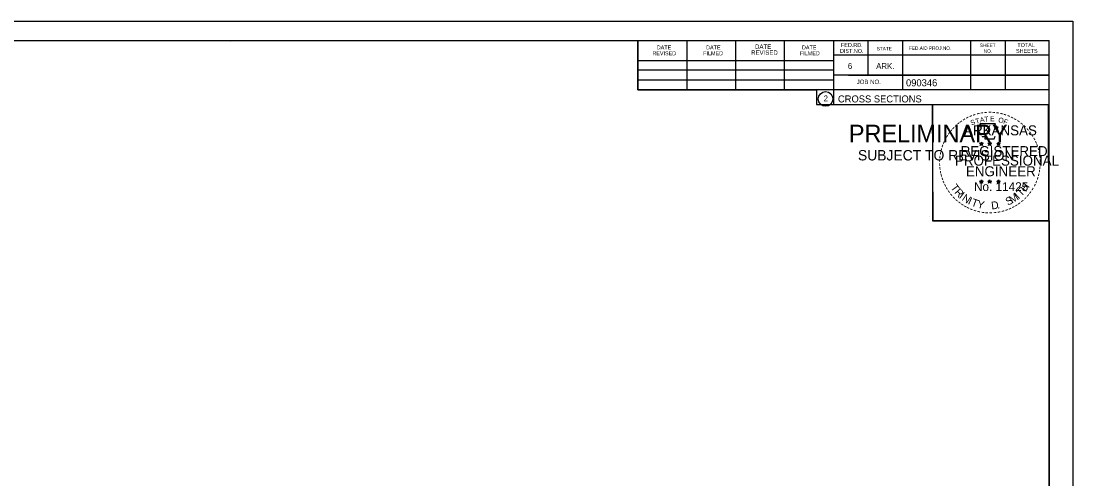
# Model space of a CAD drawing. Extents: x 1368971 to 1374497, y 378717 to 381839.
# Drawn here: x 1370513.1 to 1370723.4, y 380908.9 to 381000.4 of the extents above; entities that cross this region are included whole.
import ezdxf

# ---------------------------------------------------------------- set-up
doc = ezdxf.new("R2010")
doc.units = 0
for name, color, linetype in [('R_Border', 7, 'Continuous'), ('R_Border PE', 7, 'Continuous'), ('R_Border Prem', 7, 'Continuous'), ('R_No Plot', 7, 'Continuous')]:
    doc.layers.add(name, color=color, linetype=linetype)

msp = doc.modelspace()

# ---------------------------------------------------------------- linework, layer by layer
at = {"layer": 'R_Border'}
for p, q in [((1370402.47, 380996.55), (1370718.65, 380996.55)), ((1370554.99, 380996.29), (1370554.99, 380996.29)), ((1370554.99, 380996.29), (1370554.99, 380996.29)), ((1370636.39, 380986.67), (1370636.39, 380996.55)), ((1370646.25, 380986.67), (1370646.25, 380996.35)), ((1370656.01, 380986.67), (1370656.01, 380996.35)), ((1370665.69, 380986.67), (1370665.69, 380996.35)), ((1370675.55, 380996.55), (1370675.55, 380983.75)), ((1370682.39, 380996.55), (1370682.39, 380989.61)), ((1370689.33, 380996.55), (1370689.33, 380986.67)), ((1370702.91, 380996.55), (1370702.91, 380986.67)), ((1370709.85, 380996.55), (1370709.85, 380986.67)), ((1370718.65, 380791.09), (1370718.65, 380996.55)), ((1370718.65, 380993.61), (1370675.55, 380993.61)), ((1370718.65, 380993.63), (1370718.65, 380993.63)), ((1370636.39, 380992.53), (1370675.55, 380992.53)), ((1370636.39, 380990.67), (1370675.55, 380990.67)), ((1370718.65, 380989.61), (1370675.55, 380989.61)), ((1370678.51, 380989.61), (1370718.65, 380989.61)), ((1370636.39, 380986.67), (1370636.39, 380988.73)), ((1370636.39, 380988.73), (1370675.55, 380988.73)), ((1370718.65, 380986.67), (1370636.39, 380986.67)), ((1370675.55, 380983.75), (1370718.65, 380983.75))]:
    msp.add_line(p, q, dxfattribs=at)
msp.add_circle((1370673.93, 380984.89), 1.47, dxfattribs=at)
at = {"layer": 'R_Border PE'}
for p, q in [((1370704.73, 380976.01), (1370705.08, 380975.9)), ((1370704.73, 380976.01), (1370704.98, 380975.96)), ((1370704.73, 380976.01), (1370704.97, 380975.89)), ((1370704.86, 380975.6), (1370705.08, 380975.9)), ((1370704.86, 380975.6), (1370704.99, 380975.85)), ((1370704.86, 380975.6), (1370705.08, 380975.82)), ((1370705.08, 380976.26), (1370705.04, 380976.01)), ((1370705.08, 380975.9), (1370705.08, 380976.26)), ((1370705.08, 380976.26), (1370705.13, 380976.01)), ((1370705.43, 380976.01), (1370705.08, 380975.9)), ((1370705.29, 380975.6), (1370705.08, 380975.9)), ((1370705.29, 380975.6), (1370705.08, 380975.82)), ((1370705.43, 380976.01), (1370705.14, 380975.96)), ((1370705.29, 380975.6), (1370705.16, 380975.89)), ((1370705.43, 380976.01), (1370705.22, 380975.91)), ((1370706.4, 380976.01), (1370706.75, 380975.9)), ((1370706.4, 380976.01), (1370706.65, 380975.96)), ((1370706.4, 380976.01), (1370706.64, 380975.89)), ((1370706.53, 380975.6), (1370706.75, 380975.9)), ((1370706.53, 380975.6), (1370706.66, 380975.85)), ((1370706.53, 380975.6), (1370706.75, 380975.82)), ((1370706.75, 380976.26), (1370706.71, 380976.01)), ((1370706.75, 380975.9), (1370706.75, 380976.26)), ((1370706.75, 380976.26), (1370706.8, 380976.01)), ((1370707.1, 380976.01), (1370706.75, 380975.9)), ((1370706.96, 380975.6), (1370706.75, 380975.9)), ((1370706.96, 380975.6), (1370706.75, 380975.82)), ((1370707.1, 380976.01), (1370706.81, 380975.96)), ((1370706.96, 380975.6), (1370706.83, 380975.89)), ((1370707.1, 380976.01), (1370706.89, 380975.91)), ((1370708.16, 380976), (1370708.51, 380975.89)), ((1370708.16, 380976), (1370708.42, 380975.95)), ((1370708.16, 380976), (1370708.4, 380975.88)), ((1370708.3, 380975.59), (1370708.51, 380975.89)), ((1370708.3, 380975.59), (1370708.42, 380975.83)), ((1370708.3, 380975.59), (1370708.51, 380975.81)), ((1370708.51, 380976.25), (1370708.47, 380976)), ((1370708.51, 380975.89), (1370708.51, 380976.25)), ((1370708.51, 380976.25), (1370708.56, 380976)), ((1370708.86, 380976), (1370708.51, 380975.89)), ((1370708.73, 380975.59), (1370708.51, 380975.89)), ((1370708.73, 380975.59), (1370708.51, 380975.8)), ((1370708.86, 380976), (1370708.57, 380975.95)), ((1370708.73, 380975.59), (1370708.59, 380975.88)), ((1370708.86, 380976), (1370708.66, 380975.9)), ((1370704.73, 380968.44), (1370705.08, 380968.33)), ((1370704.73, 380968.44), (1370704.98, 380968.39)), ((1370704.73, 380968.44), (1370704.96, 380968.31)), ((1370704.86, 380968.03), (1370705.08, 380968.33)), ((1370704.86, 380968.03), (1370704.99, 380968.27)), ((1370704.86, 380968.03), (1370705.07, 380968.25)), ((1370705.08, 380968.69), (1370705.03, 380968.44)), ((1370705.29, 380968.03), (1370705.07, 380968.24)), ((1370705.08, 380968.33), (1370705.08, 380968.69)), ((1370705.08, 380968.69), (1370705.12, 380968.44)), ((1370705.42, 380968.44), (1370705.08, 380968.33)), ((1370705.29, 380968.03), (1370705.08, 380968.33)), ((1370705.42, 380968.44), (1370705.14, 380968.39)), ((1370705.29, 380968.03), (1370705.15, 380968.32)), ((1370705.42, 380968.44), (1370705.22, 380968.33)), ((1370706.4, 380968.44), (1370706.74, 380968.33)), ((1370706.4, 380968.44), (1370706.65, 380968.39)), ((1370706.4, 380968.44), (1370706.63, 380968.31)), ((1370706.53, 380968.03), (1370706.74, 380968.33)), ((1370706.53, 380968.03), (1370706.65, 380968.27)), ((1370706.53, 380968.03), (1370706.74, 380968.25)), ((1370706.74, 380968.69), (1370706.7, 380968.44)), ((1370706.74, 380968.33), (1370706.74, 380968.69)), ((1370706.74, 380968.69), (1370706.79, 380968.44)), ((1370707.09, 380968.44), (1370706.74, 380968.33)), ((1370706.96, 380968.03), (1370706.74, 380968.33)), ((1370706.96, 380968.03), (1370706.74, 380968.24)), ((1370707.09, 380968.44), (1370706.81, 380968.39)), ((1370706.96, 380968.03), (1370706.82, 380968.32)), ((1370707.09, 380968.44), (1370706.89, 380968.33)), ((1370708.16, 380968.43), (1370708.51, 380968.32)), ((1370708.16, 380968.43), (1370708.42, 380968.38)), ((1370708.16, 380968.43), (1370708.4, 380968.3)), ((1370708.3, 380968.02), (1370708.51, 380968.32)), ((1370708.3, 380968.02), (1370708.42, 380968.26)), ((1370708.3, 380968.02), (1370708.51, 380968.24)), ((1370708.51, 380968.68), (1370708.47, 380968.43)), ((1370708.51, 380968.32), (1370708.51, 380968.68)), ((1370708.51, 380968.68), (1370708.56, 380968.43)), ((1370708.86, 380968.43), (1370708.51, 380968.32)), ((1370708.72, 380968.02), (1370708.51, 380968.32)), ((1370708.72, 380968.02), (1370708.51, 380968.23)), ((1370708.86, 380968.43), (1370708.57, 380968.38)), ((1370708.72, 380968.02), (1370708.59, 380968.31)), ((1370708.86, 380968.43), (1370708.65, 380968.32))]:
    msp.add_line(p, q, dxfattribs=at)
for points in [[(1370704.77, 380979.89), (1370705.04, 380979.06)], [(1370708.28, 380978.97), (1370708.42, 380979.25), (1370707.74, 380979.23), (1370707.89, 380979.89), (1370704.77, 380979.89)], [(1370705.26, 380977.46), (1370705.26, 380977.38), (1370705.83, 380977.36), (1370705.77, 380976.89), (1370707.64, 380976.89), (1370707.84, 380977.42)], [(1370705.08, 380976.26), (1370705.29, 380975.6), (1370704.73, 380976.01), (1370705.43, 380976.01), (1370704.86, 380975.6), (1370705.08, 380976.26)], [(1370706.75, 380976.26), (1370706.96, 380975.6), (1370706.4, 380976.01), (1370707.1, 380976.01), (1370706.53, 380975.6), (1370706.75, 380976.26)], [(1370708.51, 380976.25), (1370708.73, 380975.59), (1370708.16, 380976), (1370708.86, 380976), (1370708.3, 380975.59), (1370708.51, 380976.25)], [(1370705.08, 380968.69), (1370705.29, 380968.03), (1370704.73, 380968.44), (1370705.42, 380968.44), (1370704.86, 380968.03), (1370705.08, 380968.69)], [(1370706.74, 380968.69), (1370706.96, 380968.03), (1370706.4, 380968.44), (1370707.09, 380968.44), (1370706.53, 380968.03), (1370706.74, 380968.69)], [(1370708.51, 380968.68), (1370708.72, 380968.02), (1370708.16, 380968.43), (1370708.86, 380968.43), (1370708.3, 380968.02), (1370708.51, 380968.68)]]:
    msp.add_lwpolyline(points, dxfattribs=at)
for centre, radius in [((1370705.08, 380975.9), 0.172), ((1370705.08, 380975.9), 0.145), ((1370705.08, 380975.9), 0.116), ((1370705.08, 380975.9), 0.0991), ((1370705.08, 380975.9), 0.0747), ((1370705.08, 380975.9), 0.0495), ((1370705.08, 380975.9), 0.0296), ((1370706.75, 380975.9), 0.172), ((1370706.75, 380975.9), 0.145), ((1370706.75, 380975.9), 0.116), ((1370706.75, 380975.9), 0.0991), ((1370706.75, 380975.9), 0.0747), ((1370706.75, 380975.9), 0.0495), ((1370706.75, 380975.9), 0.0296), ((1370708.51, 380975.89), 0.172), ((1370708.51, 380975.89), 0.145), ((1370708.51, 380975.89), 0.116), ((1370708.51, 380975.89), 0.0991), ((1370708.51, 380975.89), 0.0747), ((1370708.51, 380975.89), 0.0495), ((1370708.51, 380975.89), 0.0296), ((1370705.07, 380968.32), 0.172), ((1370705.07, 380968.32), 0.145), ((1370705.07, 380968.32), 0.116), ((1370705.07, 380968.32), 0.0991), ((1370705.07, 380968.32), 0.0747), ((1370705.07, 380968.32), 0.0495), ((1370705.07, 380968.32), 0.0296), ((1370706.74, 380968.32), 0.172), ((1370706.74, 380968.32), 0.145), ((1370706.74, 380968.32), 0.116), ((1370706.74, 380968.32), 0.0991), ((1370706.74, 380968.32), 0.0747), ((1370706.74, 380968.32), 0.0495), ((1370706.74, 380968.32), 0.0296), ((1370708.51, 380968.31), 0.172), ((1370708.51, 380968.31), 0.145), ((1370708.51, 380968.31), 0.116), ((1370708.51, 380968.31), 0.0991), ((1370708.51, 380968.31), 0.0747), ((1370708.51, 380968.31), 0.0495), ((1370708.51, 380968.31), 0.0296)]:
    msp.add_circle(centre, radius, dxfattribs=at)
at = {"layer": 'R_No Plot'}
for p, q in [((1370390.07, 381000.45), (1370723.4, 381000.45)), ((1370694.68, 380961.3), (1370694.68, 380961.3))]:
    msp.add_line(p, q, dxfattribs=at)
for points in [[(1370390.06, 381000.45), (1370723.4, 381000.45), (1370723.4, 380787.11), (1370390.06, 380787.11)], [(1370636.39, 380996.55), (1370636.39, 380986.67), (1370672.12, 380986.67), (1370672.12, 380983.75), (1370695.32, 380983.75), (1370695.32, 380960.54), (1370718.65, 380960.54), (1370718.65, 380791.09), (1370402.47, 380791.09), (1370402.47, 380996.55)], [(1370695.32, 380983.79), (1370718.42, 380983.79), (1370718.53, 380960.54), (1370695.43, 380960.54)]]:
    msp.add_lwpolyline(points, close=True, dxfattribs=at)

# ---------------------------------------------------------------- texts
at = {"layer": 'R_Border'}
for s, height, p in [('DATE', 0.782, (1370640.19, 380994.79)), ('DATE', 0.782, (1370650.05, 380994.79)), ('DATE', 0.879, (1370659.83, 380994.89)), ('DATE', 0.782, (1370669.21, 380994.79)), ('FED.RD.', 0.782, (1370677.03, 380995.27)), ('FED.AID PROJ.NO.', 0.684, (1370690.61, 380994.69)), ('SHEET', 0.684, (1370704.77, 380995.27)), ('TOTAL', 0.782, (1370712.29, 380995.27)), ('REVISED', 0.782, (1370639.31, 380993.61)), ('FILMED', 0.782, (1370649.47, 380993.61)), ('REVISED', 0.879, (1370659.05, 380993.71)), ('FILMED', 0.782, (1370668.81, 380993.61)), ('DIST.NO.', 0.782, (1370676.83, 380994.09)), ('STATE', 0.684, (1370684.15, 380994.59)), ('NO.', 0.684, (1370705.55, 380994.09)), ('SHEETS', 0.782, (1370712.01, 380994.09)), ('6', 1.17, (1370678.39, 380990.87)), ('ARK.', 1.172, (1370684.05, 380990.87)), ('JOB NO.', 0.879, (1370680.15, 380987.85)), ('2', 1.17, (1370673.55, 380984.4)), ('CROSS SECTIONS', 1.4, (1370676.41, 380984.18))]:
    msp.add_text(s, height=height, dxfattribs=at).set_placement(p)
msp.add_text('090346', height=1.4, rotation=360, dxfattribs=at).set_placement((1370690.02, 380987.41))
at = {"layer": 'R_Border PE'}
for s, height, rotation, p in [('-', 1.6, 34.0636, (1370701.66, 380980.06)), ('-', 1.6, 28.7918, (1370702.25, 380980.43)), ('-', 1.6, 24.3072, (1370702.89, 380980.75)), ('S', 1, 21.594, (1370703.13, 380979.57)), ('-', 1.6, 19.1761, (1370703.52, 380981.01)), ('T', 1, 16.4036, (1370704.04, 380979.9)), ('-', 1.6, 13.6301, (1370704.27, 380981.26)), ('A', 1, 11.2132, (1370704.87, 380980.15)), ('-', 1.6, 10.2193, (1370704.95, 380981.42)), ('T', 1, 6.0228, (1370705.72, 380980.31)), ('-', 1.6, 5.8968, (1370705.68, 380981.53)), ('-', 1.6, 0.1862, (1370706.45, 380981.6)), ('E', 1, 0.8323, (1370706.82, 380980.42)), ('-', 1.6, 357.743, (1370707.17, 380981.59)), ('-', 1.6, 352.1617, (1370707.92, 380981.53)), ('O', 1, 350.4515, (1370708.42, 380980.21)), ('-', 1.6, 347.2049, (1370708.63, 380981.42)), ('F', 1, 340.0707, (1370709.38, 380979.99)), ('-', 1.6, 342.3362, (1370709.27, 380981.26)), ('-', 1.6, 337.8551, (1370710, 380981.04)), ('-', 1.6, 334.1211, (1370710.64, 380980.77)), ('-', 1.6, 329.6409, (1370711.21, 380980.48)), ('-', 1.6, 325.8627, (1370711.86, 380980.12)), ('-', 1.6, 50.6142, (1370699.32, 380977.9)), ('-', 1.6, 48.423, (1370699.72, 380978.39)), ('-', 1.6, 42.9622, (1370700.17, 380978.87)), ('-', 1.6, 38.9507, (1370700.6, 380979.29)), ('-', 1.6, 36.2317, (1370701.08, 380979.66)), ('-', 1.6, 320.5297, (1370712.47, 380979.7)), ('-', 1.6, 315.5786, (1370713.07, 380979.21)), ('-', 1.6, 309.8797, (1370713.64, 380978.66)), ('-', 1.6, 62.8713, (1370698.27, 380976.2)), ('-', 1.6, 58.0706, (1370698.58, 380976.81)), ('-', 1.6, 54.2325, (1370698.9, 380977.34)), ('-', 1.6, 306.6522, (1370714.16, 380978.06)), ('-', 1.4, 303.6753, (1370714.65, 380977.49)), ('-', 1.6, 299.6684, (1370714.97, 380976.88)), ('-', 1.6, 294.6628, (1370715.29, 380976.27)), ('-', 1.6, 75.461, (1370697.59, 380974.24)), ('-', 1.6, 72.3945, (1370697.79, 380974.96)), ('-', 1.6, 67.7743, (1370698.01, 380975.59)), ('-', 1.6, 290.5728, (1370715.55, 380975.69)), ('-', 1.6, 285.1233, (1370715.78, 380975.11)), ('-', 1.6, 280.5493, (1370715.98, 380974.37)), ('-', 1.6, 89.0622, (1370697.36, 380972.14)), ('-', 1.6, 85.1863, (1370697.38, 380972.84)), ('-', 1.6, 81.2013, (1370697.46, 380973.53)), ('-', 1.6, 276.5962, (1370716.14, 380973.6)), ('-', 1.6, 274.3301, (1370716.2, 380972.88)), ('-', 1.6, 94.1959, (1370697.39, 380971.41)), ('-', 1.6, 98.9479, (1370697.47, 380970.74)), ('-', 1.6, 101.7149, (1370697.6, 380970.01)), ('-', 1.6, 260.9953, (1370716.15, 380970.93)), ('-', 1.6, 263.5172, (1370716.22, 380971.58)), ('-', 1.6, 269.9407, (1370716.24, 380972.25)), ('-', 1.6, 105.4578, (1370697.76, 380969.42)), ('-', 1.6, 109.0874, (1370697.98, 380968.79)), ('-', 1.6, 114.0643, (1370698.23, 380968.19)), ('H', 1.54, 54.6088, (1370713.96, 380966.2)), ('-', 1.6, 247.8887, (1370715.63, 380968.86)), ('-', 1.6, 252.8681, (1370715.86, 380969.53)), ('-', 1.6, 255.7626, (1370716.04, 380970.25)), ('-', 1.6, 115.7288, (1370698.54, 380967.57)), ('-', 1.6, 120.4471, (1370698.89, 380966.99)), ('-', 1.6, 125.8934, (1370699.3, 380966.42)), ('-', 1.6, 130.7181, (1370699.76, 380965.87)), ('T', 1.54, 306.0406, (1370698.84, 380967.16)), ('R', 1.54, 314.005, (1370699.6, 380966.12)), ('I', 1.54, 321.9694, (1370700.5, 380965.18)), ('M', 1.54, 32.6563, (1370711.22, 380963.93)), ('I', 1.54, 42.1136, (1370712.5, 380964.78)), ('T', 1.54, 46.6444, (1370713.07, 380965.26)), ('-', 1.6, 233.8452, (1370714.57, 380966.82)), ('-', 1.6, 239.0712, (1370714.98, 380967.48)), ('-', 1.6, 244.6197, (1370715.37, 380968.23)), ('-', 1.6, 134.2238, (1370700.28, 380965.33)), ('-', 1.6, 138.9338, (1370700.8, 380964.86)), ('-', 1.6, 144.6463, (1370701.36, 380964.46)), ('-', 1.6, 148.0898, (1370701.92, 380964.09)), ('N', 1.54, 326.5002, (1370701.07, 380964.71)), ('I', 1.54, 335.3603, (1370702.27, 380963.93)), ('T', 1.54, 339.8912, (1370702.93, 380963.6)), ('Y', 1.54, 347.8556, (1370704.15, 380963.15)), ('D', 1.54, 6.3969, (1370707.14, 380962.79)), ('S', 1.54, 26.9312, (1370710.38, 380963.53)), ('-', 1.6, 212.2491, (1370712.06, 380964.33)), ('-', 1.6, 215.7363, (1370712.59, 380964.71)), ('-', 1.6, 221.0851, (1370713.14, 380965.19)), ('-', 1.6, 225.7653, (1370713.67, 380965.69)), ('-', 1.6, 231.2538, (1370714.14, 380966.26)), ('-', 1.6, 151.5704, (1370702.5, 380963.76)), ('-', 1.6, 154.6002, (1370703.02, 380963.51)), ('-', 1.6, 158.5612, (1370703.64, 380963.26)), ('-', 1.6, 162.7983, (1370704.33, 380963.05)), ('-', 1.6, 167.5555, (1370705.04, 380962.88)), ('-', 1.6, 173.1155, (1370705.82, 380962.77)), ('-', 1.6, 176.5183, (1370706.56, 380962.72)), ('-', 1.6, 181.5918, (1370707.31, 380962.74)), ('-', 1.6, 185.8167, (1370708.12, 380962.82)), ('-', 1.6, 191.2858, (1370708.85, 380962.95)), ('.', 1.54, 13.7642, (1370708.33, 380962.92)), ('-', 1.6, 195.4743, (1370709.58, 380963.15)), ('-', 1.6, 200.7184, (1370710.26, 380963.39)), ('-', 1.6, 204.2516, (1370710.88, 380963.66)), ('-', 1.6, 207.3568, (1370711.5, 380963.98))]:
    msp.add_text(s, height=height, rotation=rotation, dxfattribs=at).set_placement(p)
for s, height, p in [('ARKANSAS', 2, (1370701.62, 380977.6)), ('REGISTERED', 2, (1370700.95, 380973.45)), ('DWB', 0.01, (1370705.07, 380975.89)), ('DWB', 0.01, (1370706.74, 380975.89)), ('DWB', 0.01, (1370708.5, 380975.88)), ('PROFESSIONAL', 2, (1370699.8, 380971.55)), ('ENGINEER', 2, (1370701.99, 380969.42)), ('No. 11425', 1.757, (1370703.61, 380966.47)), ('DWB', 0.01, (1370705.06, 380968.32)), ('DWB', 0.01, (1370706.73, 380968.32)), ('DWB', 0.01, (1370708.5, 380968.31))]:
    msp.add_text(s, height=height, dxfattribs=at).set_placement(p)
at = {"layer": 'R_Border Prem'}
for s, height, p in [('PRELIMINARY', 3.5, (1370678.6, 380976.22)), ('DWB', 0.01, (1370679.34, 380978.07)), ('SUBJECT TO REVISION', 2.0751, (1370680.41, 380972.59))]:
    msp.add_text(s, height=height, dxfattribs=at).set_placement(p)

doc.saveas('drawing.dxf')
